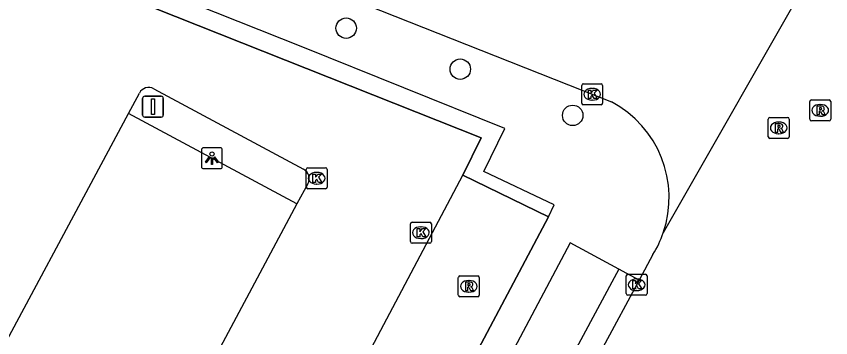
# Model space of a CAD drawing. Extents: x 159489 to 160304, y 383826 to 384530.
# Drawn here: x 159928.39 to 159967.39, y 384032.14 to 384047.54 of the extents above; entities that cross this region are included whole.
import ezdxf

# ---------------------------------------------------------------- set-up
doc = ezdxf.new("R2010")
doc.units = 0
for name, color, linetype in [('IMGEO_Afsluitpaal', 7, 'Continuous'), ('IMGEO_Boom', 7, 'Continuous'), ('IMGEO_Haag', 7, 'Continuous'), ('IMGEO_Kolk', 7, 'Continuous'), ('IMGEO_Lichtpunt', 7, 'Continuous'), ('IMGEO_Muur', 7, 'Continuous'), ('IMGEO_Parkeervlak_open', 7, 'Continuous'), ('IMGEO_Rijbaan_lokaal_gesloten', 7, 'Continuous'), ('IMGEO_Rijbaan_lokaal_open', 7, 'Continuous'), ('IMGEO_Rioolput', 7, 'Continuous'), ('IMGEO_Voetpad_open', 7, 'Continuous')]:
    doc.layers.add(name, color=color, linetype=linetype)

msp = doc.modelspace()

# ---------------------------------------------------------------- linework, layer by layer
at = {"layer": 'IMGEO_Afsluitpaal'}
for p, q in [((159934.444, 384042.81), (159934.444, 384043.61)), ((159934.444, 384043.61), (159934.444, 384042.81)), ((159934.544, 384043.71), (159935.334, 384043.71)), ((159935.334, 384043.71), (159934.544, 384043.71)), ((159935.434, 384043.61), (159935.434, 384042.81)), ((159935.434, 384042.81), (159935.434, 384043.61)), ((159935.334, 384042.71), (159934.544, 384042.71)), ((159934.544, 384042.71), (159935.334, 384042.71))]:
    msp.add_line(p, q, dxfattribs=at)
msp.add_lwpolyline([(159934.864, 384043.585), (159935.014, 384043.585), (159935.014, 384042.835), (159934.864, 384042.835), (159934.864, 384043.585)], dxfattribs=at)
for centre, start, end in [((159934.544, 384043.61), 90, 180), ((159934.544, 384043.61), 90, 180), ((159935.334, 384043.61), 0, 90), ((159935.334, 384043.61), 360, 90), ((159934.544, 384042.81), 180, 270), ((159934.544, 384042.81), 180, 270), ((159935.334, 384042.81), 270, 0), ((159935.334, 384042.81), 270, 0)]:
    msp.add_arc(centre, 0.1, start, end, dxfattribs=at)
at = {"layer": 'IMGEO_Boom'}
for centre in [(159944.191, 384046.971), (159949.655, 384045.007), (159955.038, 384042.795)]:
    msp.add_circle(centre, 0.489, dxfattribs=at)
at = {"layer": 'IMGEO_Haag'}
msp.add_lwpolyline([(159957.247, 384035.433), (159934.742, 383993.562)], dxfattribs=at)
at = {"layer": 'IMGEO_Kolk'}
for p, q in [((159955.544, 384044.305), (159956.396, 384044.305)), ((159955.469, 384043.379), (159955.469, 384044.231)), ((159955.957, 384044.085), (159955.982, 384044.085)), ((159956.47, 384044.231), (159956.47, 384043.379)), ((159955.98, 384043.525), (159955.955, 384043.525)), ((159956.396, 384043.305), (159955.544, 384043.305)), ((159942.279, 384039.356), (159942.279, 384040.208)), ((159942.354, 384040.282), (159943.206, 384040.282)), ((159942.767, 384040.062), (159942.792, 384040.062)), ((159943.28, 384040.208), (159943.28, 384039.356)), ((159943.206, 384039.282), (159942.354, 384039.282)), ((159942.79, 384039.502), (159942.765, 384039.502)), ((159947.344, 384037.675), (159948.196, 384037.675)), ((159947.269, 384036.749), (159947.269, 384037.601)), ((159947.757, 384037.455), (159947.782, 384037.455)), ((159948.27, 384037.601), (159948.27, 384036.749)), ((159947.78, 384036.895), (159947.755, 384036.895)), ((159948.196, 384036.675), (159947.344, 384036.675)), ((159957.601, 384034.255), (159957.601, 384035.107)), ((159957.676, 384035.181), (159958.528, 384035.181)), ((159958.089, 384034.961), (159958.114, 384034.961)), ((159958.602, 384035.107), (159958.602, 384034.255)), ((159958.528, 384034.181), (159957.676, 384034.181)), ((159958.112, 384034.401), (159958.087, 384034.401))]:
    msp.add_line(p, q, dxfattribs=at)
for points in [[(159955.544, 384044.305), (159956.396, 384044.305)], [(159955.469, 384043.379), (159955.469, 384044.231)], [(159955.79, 384044.005), (159955.913, 384044.005), (159955.913, 384043.854), (159956.043, 384044.005), (159956.207, 384044.005), (159956.061, 384043.854), (159956.214, 384043.605), (159956.062, 384043.605), (159955.977, 384043.769), (159955.913, 384043.702), (159955.913, 384043.605), (159955.79, 384043.605), (159955.79, 384044.005)], [(159956.47, 384044.231), (159956.47, 384043.379)], [(159956.396, 384043.305), (159955.544, 384043.305)], [(159942.279, 384039.356), (159942.279, 384040.208)], [(159942.354, 384040.282), (159943.206, 384040.282)], [(159942.6, 384039.982), (159942.723, 384039.982), (159942.723, 384039.831), (159942.853, 384039.982), (159943.017, 384039.982), (159942.871, 384039.831), (159943.024, 384039.582), (159942.872, 384039.582), (159942.787, 384039.746), (159942.723, 384039.679), (159942.723, 384039.582), (159942.6, 384039.582), (159942.6, 384039.982)], [(159943.28, 384040.208), (159943.28, 384039.356)], [(159943.206, 384039.282), (159942.354, 384039.282)], [(159947.344, 384037.675), (159948.196, 384037.675)], [(159947.269, 384036.749), (159947.269, 384037.601)], [(159947.59, 384037.375), (159947.713, 384037.375), (159947.713, 384037.224), (159947.843, 384037.375), (159948.007, 384037.375), (159947.861, 384037.224), (159948.014, 384036.975), (159947.862, 384036.975), (159947.777, 384037.139), (159947.713, 384037.072), (159947.713, 384036.975), (159947.59, 384036.975), (159947.59, 384037.375)], [(159948.27, 384037.601), (159948.27, 384036.749)], [(159948.196, 384036.675), (159947.344, 384036.675)], [(159957.601, 384034.255), (159957.601, 384035.107)], [(159957.676, 384035.181), (159958.528, 384035.181)], [(159958.602, 384035.107), (159958.602, 384034.255)], [(159957.922, 384034.881), (159958.045, 384034.881), (159958.045, 384034.73), (159958.175, 384034.881), (159958.339, 384034.881), (159958.193, 384034.73), (159958.346, 384034.481), (159958.194, 384034.481), (159958.109, 384034.645), (159958.045, 384034.578), (159958.045, 384034.481), (159957.922, 384034.481), (159957.922, 384034.881)], [(159958.528, 384034.181), (159957.676, 384034.181)]]:
    msp.add_lwpolyline(points, dxfattribs=at)
for centre, start, end in [((159955.546, 384044.229), 91.552, 178.448), ((159955.546, 384044.229), 91.552, 178.448), ((159956.394, 384044.229), 1.552, 88.448), ((159956.394, 384044.229), 1.552, 88.448), ((159955.546, 384043.381), 181.552, 268.448), ((159955.546, 384043.381), 181.552, 268.448), ((159956.394, 384043.381), 271.552, 358.448), ((159956.394, 384043.381), 271.552, 358.448), ((159942.356, 384040.206), 91.552, 178.448), ((159942.356, 384040.206), 91.552, 178.448), ((159943.204, 384040.206), 1.552, 88.448), ((159943.204, 384040.206), 1.552, 88.448), ((159942.356, 384039.358), 181.552, 268.448), ((159942.356, 384039.358), 181.552, 268.448), ((159943.204, 384039.358), 271.552, 358.448), ((159943.204, 384039.358), 271.552, 358.448), ((159947.346, 384037.599), 91.552, 178.448), ((159947.346, 384037.599), 91.552, 178.448), ((159948.194, 384037.599), 1.552, 88.448), ((159948.194, 384037.599), 1.552, 88.448), ((159947.346, 384036.751), 181.552, 268.448), ((159947.346, 384036.751), 181.552, 268.448), ((159948.194, 384036.751), 271.552, 358.448), ((159948.194, 384036.751), 271.552, 358.448), ((159957.678, 384035.105), 91.552, 178.448), ((159957.678, 384035.105), 91.552, 178.448), ((159958.526, 384035.105), 1.552, 88.448), ((159958.526, 384035.105), 1.552, 88.448), ((159957.678, 384034.257), 181.552, 268.448), ((159957.678, 384034.257), 181.552, 268.448), ((159958.526, 384034.257), 271.552, 358.448), ((159958.526, 384034.257), 271.552, 358.448)]:
    msp.add_arc(centre, 0.0765, start, end, dxfattribs=at)
for centre, major_axis, ratio, start_param, end_param in [((159955.956, 384043.805), (-0.387, 0.002), 0.722429, 4.712389, 7.853982), ((159955.981, 384043.805), (-0.39, 0.002), 0.717154, 1.570796, 4.712389), ((159942.766, 384039.782), (-0.387, 0.002), 0.722429, 4.712389, 7.853982), ((159942.791, 384039.782), (-0.39, 0.002), 0.717154, 1.570796, 4.712389), ((159947.756, 384037.175), (-0.387, 0.002), 0.722429, 4.712389, 7.853982), ((159947.781, 384037.175), (-0.39, 0.002), 0.717154, 1.570796, 4.712389), ((159958.088, 384034.681), (-0.387, 0.002), 0.722429, 4.712389, 7.853982), ((159958.113, 384034.681), (-0.39, 0.002), 0.717154, 1.570796, 4.712389)]:
    msp.add_ellipse(centre, major_axis=major_axis, ratio=ratio, start_param=start_param, end_param=end_param, dxfattribs=at)
at = {"layer": 'IMGEO_Lichtpunt'}
for p, q in [((159937.264, 384041.147), (159937.264, 384040.34)), ((159937.264, 384041.147), (159937.264, 384040.34)), ((159938.166, 384041.242), (159937.358, 384041.242)), ((159938.166, 384041.242), (159937.358, 384041.242)), ((159938.26, 384040.34), (159938.26, 384041.147)), ((159938.26, 384040.34), (159938.26, 384041.147)), ((159937.358, 384040.246), (159938.166, 384040.246)), ((159937.358, 384040.246), (159938.166, 384040.246))]:
    msp.add_line(p, q, dxfattribs=at)
for points in [[(159937.638, 384040.811), (159937.677, 384040.783), (159937.489, 384040.521), (159937.451, 384040.548), (159937.638, 384040.811)], [(159937.74, 384040.763), (159937.787, 384040.763), (159937.787, 384040.441), (159937.74, 384040.441), (159937.74, 384040.763)], [(159937.85, 384040.783), (159937.888, 384040.81), (159938.075, 384040.548), (159938.036, 384040.52), (159937.85, 384040.783)]]:
    msp.add_lwpolyline(points, dxfattribs=at)
msp.add_circle((159937.763, 384040.945), 0.0994, dxfattribs=at)
for centre, start, end in [((159937.358, 384041.147), 90, 180), ((159937.358, 384041.147), 90, 180), ((159938.166, 384041.147), 0, 90), ((159938.166, 384041.147), 0, 90), ((159937.358, 384040.34), 180, 270), ((159937.358, 384040.34), 180, 270), ((159938.166, 384040.34), 270, 0), ((159938.166, 384040.34), 270, 360)]:
    msp.add_arc(centre, 0.0946, start, end, dxfattribs=at)
at = {"layer": 'IMGEO_Muur'}
for points in [[(159950.655, 384041.723), (159930.832, 384049.607)], [(159949.785, 384039.937), (159950.655, 384041.723)], [(159941.724, 384014.992), (159953.879, 384037.932), (159949.785, 384039.937)]]:
    msp.add_lwpolyline(points, dxfattribs=at)
at = {"layer": 'IMGEO_Parkeervlak_open'}
for points in [[(159941.823, 384038.563), (159933.774, 384042.879)], [(159949.785, 384039.937), (159953.879, 384037.932)]]:
    msp.add_lwpolyline(points, dxfattribs=at)
at = {"layer": 'IMGEO_Rijbaan_lokaal_gesloten'}
for points in [[(159854.136, 384091.803), (159909.127, 384062.354), (159956.89, 384043.441)], [(159966.672, 384049.958), (159959.376, 384037.169)], [(159958.88, 384036.126), (159958.224, 384034.907)], [(159958.224, 384034.907), (159956.485, 384031.679), (159947.813, 384015.572), (159947.012, 384014.083), (159935.597, 383992.883)]]:
    msp.add_lwpolyline(points, dxfattribs=at)
for centre, radius, start, end in [((159954.48, 384038.857), 5.179, 340.9795, 62.2637), ((159954.435, 384038.879), 5.228, 328.2255, 340.9075)]:
    msp.add_arc(centre, radius, start, end, dxfattribs=at)
at = {"layer": 'IMGEO_Rijbaan_lokaal_open'}
for points in [[(159897.125, 384065.394), (159896.701, 384064.643), (159906.699, 384059.247), (159930.832, 384049.607), (159950.655, 384041.723), (159949.785, 384039.937)], [(159934.974, 384044.069), (159942.146, 384040.215)], [(159933.774, 384042.879), (159934.291, 384043.864)], [(159910.91, 384000.255), (159933.774, 384042.879)], [(159924.848, 383992.806), (159949.785, 384039.937)], [(159942.361, 384039.522), (159941.823, 384038.563)], [(159941.823, 384038.563), (159919.043, 383995.888)]]:
    msp.add_lwpolyline(points, dxfattribs=at)
for centre, radius, start, end in [((159934.733, 384043.632), 0.499, 61.0884, 152.3254), ((159941.9, 384039.759), 0.519, 332.8411, 61.6314)]:
    msp.add_arc(centre, radius, start, end, dxfattribs=at)
at = {"layer": 'IMGEO_Rioolput'}
for p, q in [((159966.468, 384043.535), (159967.32, 384043.535)), ((159966.393, 384042.609), (159966.393, 384043.461)), ((159966.881, 384043.315), (159966.906, 384043.315)), ((159967.394, 384043.461), (159967.394, 384042.609)), ((159966.904, 384042.755), (159966.879, 384042.755)), ((159964.404, 384041.768), (159964.404, 384042.62)), ((159964.479, 384042.694), (159965.331, 384042.694)), ((159964.892, 384042.474), (159964.917, 384042.474)), ((159965.405, 384042.62), (159965.405, 384041.768)), ((159967.32, 384042.535), (159966.468, 384042.535)), ((159965.331, 384041.694), (159964.479, 384041.694)), ((159964.915, 384041.914), (159964.89, 384041.914)), ((159949.562, 384034.179), (159949.562, 384035.031)), ((159949.637, 384035.105), (159950.489, 384035.105)), ((159950.563, 384035.031), (159950.563, 384034.179)), ((159950.05, 384034.885), (159950.075, 384034.885)), ((159950.073, 384034.325), (159950.048, 384034.325)), ((159950.489, 384034.105), (159949.637, 384034.105))]:
    msp.add_line(p, q, dxfattribs=at)
for points in [[(159966.468, 384043.535), (159967.32, 384043.535)], [(159966.393, 384042.609), (159966.393, 384043.461)], [(159966.982, 384043.233), (159966.73, 384043.235), (159966.73, 384042.835)], [(159966.908, 384043.154), (159966.854, 384043.154), (159966.854, 384043.073)], [(159967.394, 384043.461), (159967.394, 384042.609)], [(159966.73, 384042.835), (159966.854, 384042.835), (159966.854, 384042.997), (159966.865, 384042.997)], [(159966.854, 384043.073), (159966.906, 384043.073)], [(159966.912, 384042.968), (159966.983, 384042.835), (159967.123, 384042.835), (159967.058, 384042.961)], [(159964.404, 384041.768), (159964.404, 384042.62)], [(159964.479, 384042.694), (159965.331, 384042.694)], [(159964.993, 384042.392), (159964.741, 384042.394), (159964.741, 384041.994)], [(159964.919, 384042.313), (159964.865, 384042.313), (159964.865, 384042.232)], [(159965.405, 384042.62), (159965.405, 384041.768)], [(159967.32, 384042.535), (159966.468, 384042.535)], [(159964.741, 384041.994), (159964.865, 384041.994), (159964.865, 384042.156), (159964.876, 384042.156)], [(159964.865, 384042.232), (159964.917, 384042.232)], [(159964.923, 384042.127), (159964.994, 384041.994), (159965.134, 384041.994), (159965.069, 384042.12)], [(159965.331, 384041.694), (159964.479, 384041.694)], [(159949.562, 384034.179), (159949.562, 384035.031)], [(159949.637, 384035.105), (159950.489, 384035.105)], [(159950.563, 384035.031), (159950.563, 384034.179)], [(159950.151, 384034.803), (159949.899, 384034.805), (159949.899, 384034.405)], [(159949.899, 384034.405), (159950.023, 384034.405), (159950.023, 384034.567), (159950.034, 384034.567)], [(159950.077, 384034.724), (159950.023, 384034.724), (159950.023, 384034.643)], [(159950.023, 384034.643), (159950.075, 384034.643)], [(159950.081, 384034.538), (159950.152, 384034.405), (159950.292, 384034.405), (159950.227, 384034.531)], [(159950.489, 384034.105), (159949.637, 384034.105)]]:
    msp.add_lwpolyline(points, dxfattribs=at)
for centre, radius, start, end in [((159966.47, 384043.459), 0.0765, 91.552, 178.448), ((159966.47, 384043.459), 0.0765, 91.552, 178.448), ((159967.318, 384043.459), 0.0765, 1.552, 88.448), ((159967.318, 384043.459), 0.0765, 1.552, 88.448), ((159966.914, 384043.058), 0.0964, 77.0061, 93.1865), ((159966.928, 384043.115), 0.0378, 276.6634, 79.6772), ((159966.981, 384043.123), 0.109, 350.3612, 89.416), ((159966.979, 384043.123), 0.112, 277.5842, 350.9817), ((159966.864, 384042.944), 0.0533, 26.0293, 88.6989), ((159966.89, 384043.262), 0.19, 274.7715, 282.9687), ((159966.963, 384042.908), 0.108, 29.5134, 73.7905), ((159964.481, 384042.618), 0.0765, 91.552, 178.448), ((159964.481, 384042.618), 0.0765, 91.552, 178.448), ((159964.925, 384042.217), 0.0964, 77.0061, 93.1865), ((159964.992, 384042.282), 0.109, 350.3612, 89.416), ((159965.329, 384042.618), 0.0765, 1.552, 88.448), ((159965.329, 384042.618), 0.0765, 1.552, 88.448), ((159966.47, 384042.611), 0.0765, 181.552, 268.448), ((159966.47, 384042.611), 0.0765, 181.552, 268.448), ((159967.318, 384042.611), 0.0765, 271.552, 358.448), ((159967.318, 384042.611), 0.0765, 271.552, 358.448), ((159964.875, 384042.103), 0.0533, 26.0293, 88.6989), ((159964.901, 384042.421), 0.19, 274.7715, 282.9687), ((159964.939, 384042.274), 0.0378, 276.6634, 79.6772), ((159964.99, 384042.282), 0.112, 277.5842, 350.9817), ((159964.974, 384042.067), 0.108, 29.5134, 73.7905), ((159964.481, 384041.77), 0.0765, 181.552, 268.448), ((159964.481, 384041.77), 0.0765, 181.552, 268.448), ((159965.329, 384041.77), 0.0765, 271.552, 358.448), ((159965.329, 384041.77), 0.0765, 271.552, 358.448), ((159949.639, 384035.029), 0.0765, 91.552, 178.448), ((159949.639, 384035.029), 0.0765, 91.552, 178.448), ((159950.487, 384035.029), 0.0765, 1.552, 88.448), ((159950.487, 384035.029), 0.0765, 1.552, 88.448), ((159950.033, 384034.514), 0.0533, 26.0293, 88.6989), ((159950.059, 384034.832), 0.19, 274.7715, 282.9687), ((159950.083, 384034.628), 0.0964, 77.0061, 93.1865), ((159950.097, 384034.685), 0.0378, 276.6634, 79.6772), ((159950.15, 384034.693), 0.109, 350.3612, 89.416), ((159950.148, 384034.693), 0.112, 277.5842, 350.9817), ((159950.132, 384034.478), 0.108, 29.5134, 73.7905), ((159949.639, 384034.181), 0.0765, 181.552, 268.448), ((159949.639, 384034.181), 0.0765, 181.552, 268.448), ((159950.487, 384034.181), 0.0765, 271.552, 358.448), ((159950.487, 384034.181), 0.0765, 271.552, 358.448)]:
    msp.add_arc(centre, radius, start, end, dxfattribs=at)
for centre, major_axis, ratio, start_param, end_param in [((159966.88, 384043.035), (-0.387, 0.002), 0.722429, 4.712389, 7.853982), ((159966.905, 384043.035), (-0.39, 0.002), 0.717154, 1.570796, 4.712389), ((159964.891, 384042.194), (-0.387, 0.002), 0.722429, 4.712389, 7.853982), ((159964.916, 384042.194), (-0.39, 0.002), 0.717154, 1.570796, 4.712389), ((159950.049, 384034.605), (-0.387, 0.002), 0.722429, 4.712389, 7.853982), ((159950.074, 384034.605), (-0.39, 0.002), 0.717154, 1.570796, 4.712389)]:
    msp.add_ellipse(centre, major_axis=major_axis, ratio=ratio, start_param=start_param, end_param=end_param, dxfattribs=at)
at = {"layer": 'IMGEO_Voetpad_open'}
for points in [[(159953.879, 384037.932), (159954.146, 384038.516), (159950.785, 384040.101), (159951.788, 384042.173), (159942.119, 384046.056), (159907.63, 384059.764), (159897.125, 384065.394)], [(159953.879, 384037.932), (159941.724, 384014.992), (159928.944, 383990.885)], [(159957.247, 384035.433), (159954.923, 384036.684), (159944.622, 384017.253), (159943.829, 384015.76), (159935.459, 384000), (159930.506, 383990.674)], [(159958.224, 384034.907), (159957.247, 384035.433)]]:
    msp.add_lwpolyline(points, dxfattribs=at)

doc.saveas('drawing.dxf')
